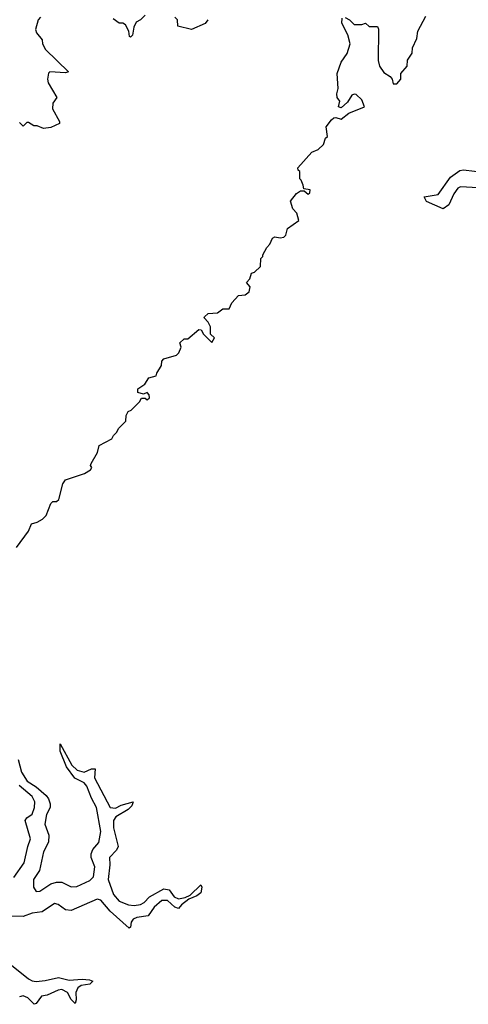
# Model space of a CAD drawing. Extents: x 2494106 to 2685573, y 758056 to 915185.
# Tile 438 of 507: x 2661177 to 2663601, y 850871 to 856196. Entities that reach past the tile are written whole.
import ezdxf

# ---------------------------------------------------------------- set-up
doc = ezdxf.new("R2010")
doc.units = 0

msp = doc.modelspace()

# ---------------------------------------------------------------- linework, layer by layer
at = {"layer": '0CON05XD'}
for points in [[(2661855, 856220), (2661830, 856195), (2661807, 856183), (2661793.6, 856156.4), (2661787, 856113), (2661775, 856102.5), (2661770, 856105), (2661767.5, 856135), (2661749.3, 856169.3), (2661735, 856177.5), (2661715, 856177.5), (2661681.7, 856201.7)], [(2662935, 856207.5), (2662960, 856195), (2662985, 856170), (2663025, 856170), (2663045, 856177.5), (2663065, 856160), (2663110, 856160), (2663116.7, 856145), (2663113.3, 855975), (2663121.2, 855945), (2663145, 855910), (2663179.3, 855889.3), (2663190, 855875), (2663195, 855850), (2663215, 855850), (2663236.7, 855875), (2663237.5, 855905), (2663270, 855945), (2663272.9, 855977.1), (2663298.8, 856015), (2663299.2, 856045), (2663323.8, 856095), (2663328, 856135), (2663372.5, 856215)], [(2661159.3, 853340.7), (2661225, 853430), (2661240.7, 853469.3), (2661271.7, 853478.3), (2661300, 853495), (2661320, 853515), (2661345, 853580), (2661355, 853590), (2661375, 853590), (2661388.3, 853601.7), (2661410, 853685), (2661425, 853707.5), (2661527.7, 853742.3), (2661559.3, 853760.7), (2661567.5, 853775), (2661560, 853785), (2661562.5, 853795), (2661597.5, 853855), (2661606.4, 853893.6), (2661675, 853930), (2661683.3, 853946.7), (2661702.5, 853965), (2661710, 853985), (2661750, 854025), (2661752.5, 854055), (2661763.6, 854076.4), (2661780, 854085), (2661825, 854130), (2661835, 854150), (2661855, 854150), (2661865, 854140), (2661878.3, 854151.7), (2661877, 854167), (2661865, 854180), (2661845, 854170), (2661815, 854180), (2661815, 854200), (2661852.5, 854225), (2661875, 854260), (2661915, 854270), (2661917.5, 854285), (2661942.5, 854325), (2661945, 854350), (2661955, 854362.5), (2662025, 854382.5), (2662036.2, 854393.8), (2662050, 854425), (2662041.7, 854448.3), (2662065, 854470), (2662085, 854470), (2662145, 854520), (2662158.3, 854518.3), (2662170, 854495), (2662215, 854450), (2662230, 854475), (2662207.5, 854495), (2662207.5, 854535), (2662195, 854560), (2662173, 854583), (2662175, 854590), (2662195, 854607.5), (2662245, 854610), (2662275, 854632.5), (2662308.3, 854631.7), (2662322.5, 854665), (2662360, 854705), (2662395, 854707.5), (2662417.5, 854725), (2662421.7, 854751.7), (2662402.5, 854775), (2662420, 854795), (2662430, 854825), (2662445, 854830), (2662478.3, 854861.7), (2662480, 854905), (2662490, 854915), (2662490, 854925), (2662512.5, 854965), (2662528.3, 854981.7), (2662542.5, 855015), (2662555, 855022.5), (2662585, 855016.7), (2662605, 855020), (2662615, 855030), (2662623.6, 855066.4), (2662685, 855110), (2662675, 855150), (2662653, 855173), (2662640, 855215), (2662673.3, 855256.7), (2662695, 855270), (2662715, 855270), (2662735, 855252.5), (2662745, 855260), (2662746.4, 855276.4), (2662711.7, 855281.7), (2662708.3, 855301.7), (2662698.3, 855328.3), (2662690, 855335), (2662690, 855375), (2662681.7, 855381.7), (2662680, 855395), (2662755, 855480), (2662790, 855495), (2662818.3, 855521.7), (2662830, 855555), (2662840, 855565), (2662833.8, 855616.2), (2662862.5, 855655), (2662873.9, 855666.1), (2662885, 855667.5), (2662915, 855657.5), (2662955, 855690), (2663040, 855725), (2663025, 855762.5), (2662995, 855792.5), (2662985, 855793.3), (2662972.3, 855787.7), (2662949.3, 855750.7), (2662915, 855720), (2662900, 855725), (2662907.5, 855755), (2662892.5, 855775), (2662890, 855795), (2662897.5, 855825), (2662892.5, 855905), (2662913.9, 855966.1), (2662947, 856013), (2662962.5, 856065), (2662950, 856115), (2662918.3, 856178.3), (2662920, 856205)], [(2661289.7, 856210.3), (2661276.2, 856195), (2661263, 856143), (2661267.5, 856125), (2661297.7, 856087.7), (2661300.8, 856065), (2661315.5, 856035), (2661440, 855915), (2661425, 855908.8), (2661340, 855915), (2661333, 855907), (2661326.7, 855875), (2661330, 855855), (2661376.7, 855775), (2661356.7, 855745), (2661353.3, 855715), (2661392.5, 855645), (2661392.5, 855635), (2661345, 855612.5), (2661305, 855607.5), (2661271.7, 855621.7), (2661253, 855623), (2661225, 855640), (2661215, 855640), (2661195, 855620), (2661175, 855640)], [(2662193.6, 856196.4), (2662180, 856175), (2662105, 856143.8), (2662031.7, 856161.7), (2662030, 856195), (2662015, 856210)], [(2663655, 855286.3), (2663558.3, 855291.7), (2663545.3, 855284.7), (2663523.8, 855255), (2663495.2, 855194.8), (2663465, 855173.1), (2663375, 855212.5), (2663362, 855238), (2663438.7, 855251.3), (2663504.8, 855345.2), (2663555, 855381.2), (2663575.7, 855384.2), (2663695, 855369.7)], [(2661167.9, 852195), (2661185.9, 852125.9), (2661217.6, 852077.6), (2661266.1, 852046.1), (2661320.1, 852000.1), (2661332.7, 851982.7), (2661340.8, 851955), (2661340.9, 851935), (2661322.2, 851897.8), (2661312.3, 851845), (2661334.7, 851785), (2661331.8, 851748.2), (2661305.2, 851694.8), (2661284.3, 851595), (2661250.5, 851545), (2661251.4, 851505), (2661265, 851481.2), (2661285, 851483.4), (2661345, 851522.3), (2661375, 851531.7), (2661405, 851531.6), (2661455, 851506.9), (2661485, 851508.1), (2661555, 851539.7), (2661575, 851560), (2661582.3, 851615), (2661562.5, 851665), (2661562.2, 851685), (2661572, 851708), (2661605, 851745.7), (2661615.3, 851805), (2661592.7, 851935), (2661565.3, 851985), (2661540.4, 852050.4), (2661525, 852069.1), (2661475, 852094.4), (2661428.9, 852155), (2661395, 852240), (2661395, 852280), (2661459.4, 852165), (2661487.3, 852137.3), (2661525, 852126.5), (2661565, 852144.3), (2661583.8, 852143.8), (2661580.9, 852095), (2661665.3, 851935.3), (2661695, 851931.8), (2661725, 851946.9), (2661790, 851965), (2661782.5, 851945), (2661762.9, 851925), (2661696.7, 851885), (2661683.8, 851865), (2661683.2, 851825), (2661708.8, 851725), (2661700, 851705), (2661661.5, 851665), (2661664.7, 851625), (2661654.2, 851545), (2661683.2, 851465), (2661715, 851429.2), (2661765, 851408.2), (2661794.7, 851404.7), (2661830.4, 851409.6), (2661848.9, 851421), (2661878.2, 851451.8), (2661955, 851494.5), (2661985, 851489.4), (2662011.8, 851451.8), (2662035, 851441.5), (2662071.7, 851448.3), (2662098.3, 851461.7), (2662155, 851516.2), (2662160.8, 851505), (2662156.6, 851473.4), (2662135, 851457.1), (2662090, 851440), (2662050.9, 851409.1), (2662035, 851388), (2662015, 851396.9), (2661975, 851432.5), (2661945, 851431.8), (2661903.1, 851396.9), (2661871.4, 851348.6), (2661810.4, 851339.6), (2661789.4, 851330.6), (2661779.1, 851315), (2661775, 851287.5), (2661767.7, 851282.3), (2661665.4, 851375), (2661615, 851433.8), (2661595, 851440), (2661455, 851377.3), (2661425, 851380.8), (2661385, 851410.4), (2661365, 851415.3), (2661298.6, 851371.4), (2661245, 851364.1), (2661195, 851346.3), (2661135, 851348.2)], [(2661145, 851557.1), (2661201.8, 851635), (2661220.3, 851725), (2661235.3, 851765), (2661206.7, 851865), (2661215, 851880), (2661245, 851899.2), (2661257.1, 851935), (2661259.3, 851965), (2661243.8, 851995), (2661174.6, 852055)], [(2661077.8, 851125), (2661225, 851008.7), (2661245, 850997.3), (2661265.2, 850994.8), (2661315, 850998.8), (2661385.9, 851015.9), (2661445, 851000.4), (2661515, 851006.8), (2661553.2, 851003.2), (2661571.2, 850995), (2661555, 850980), (2661508.4, 850971.6), (2661490.7, 850959.2), (2661479.5, 850935), (2661482.5, 850895), (2661475.9, 850874.1), (2661455, 850896.2), (2661435.6, 850935), (2661405, 850950.6), (2661385, 850947.5), (2661325, 850919.6), (2661294.8, 850915.2), (2661265, 850874.3), (2661255, 850870.6), (2661220.9, 850905), (2661195, 850917.3), (2661175, 850910.5)]]:
    msp.add_lwpolyline(points, dxfattribs=at)

doc.saveas('drawing.dxf')
